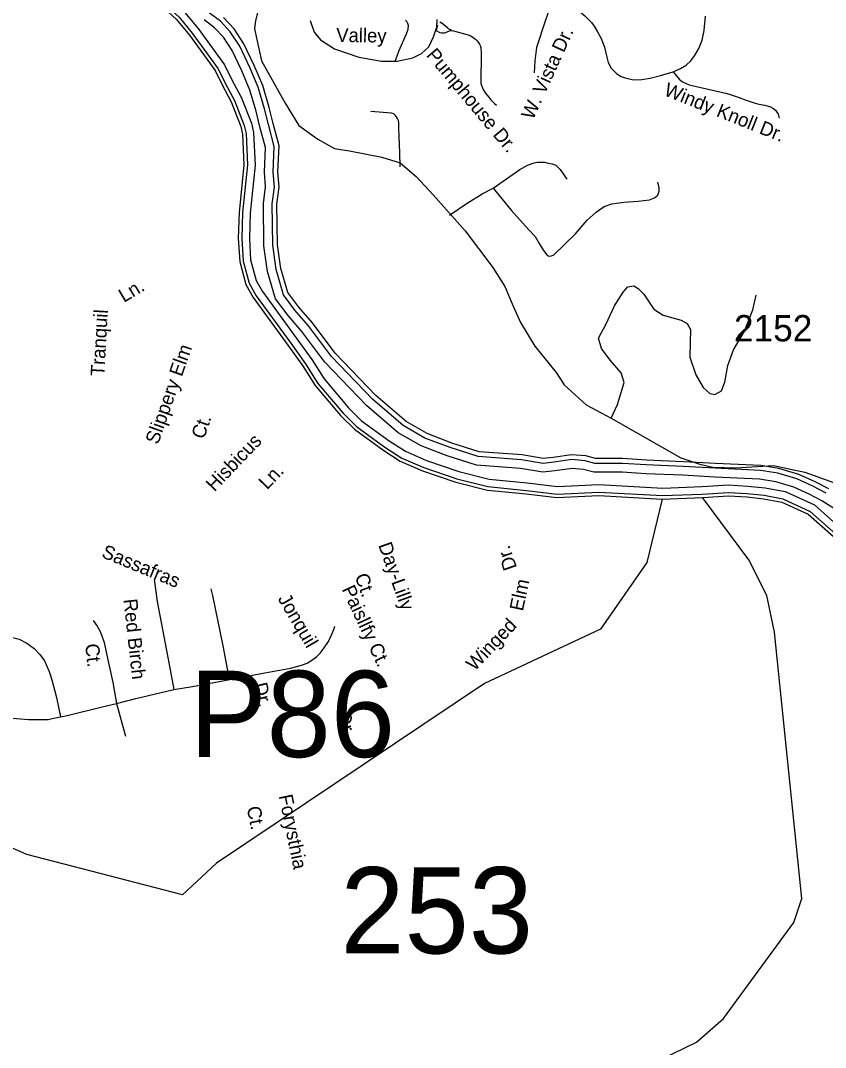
# Model space of a CAD drawing. Extents: x 884530 to 1028605, y 526725 to 653634.
# Drawn here: x 931718 to 935541, y 584355 to 589235 of the extents above; entities that cross this region are included whole.
import ezdxf

# ---------------------------------------------------------------- set-up
doc = ezdxf.new("R2010")
doc.units = 0
for name, color, linetype in [('Exist Hydrographic Bay Label', 7, 'Continuous'), ('Exist Hydrographic Buffer Line', 7, 'Continuous'), ('Exist Hydrographic Creek Single Shore', 7, 'Continuous'), ('Exist Road Non-System Type 51', 7, 'Continuous'), ('Exist Road Non-System Type 51 Label', 7, 'Continuous'), ('Exist Road Secondary Structure Pipe Number Label', 7, 'Continuous'), ('Exist Road Secondary Structure Standard Bridge Number Label', 7, 'Continuous'), ('Exist Road Secondary Type 51 Attributed', 7, 'Continuous'), ('Exist Road Secondary Type 51 Label', 7, 'Continuous'), ('Exist Road Secondary Type 51 Number Label', 7, 'Continuous')]:
    doc.layers.add(name, color=color, linetype=linetype)

msp = doc.modelspace()

# ---------------------------------------------------------------- linework, layer by layer
at = {"layer": 'Exist Hydrographic Bay Label'}
for points in [[(931949.5, 590787.4), (931867.3, 590680), (931812, 590563.3), (931767.2, 590417.2), (931743.8, 590307.7), (931739.8, 590160.7), (931741.9, 590013.8), (931753.9, 589952.7), (931827, 589815.9), (931947.8, 589675.2), (932114.5, 589519.7), (932213.6, 589435.9), (932380.9, 589312.4), (932459.6, 589239.8), (932520.7, 589166), (932642.6, 588997.3), (932675.4, 588930.2)], [(935556.8, 587009.6), (935491.9, 587042.7), (935414.3, 587078.8), (935320.2, 587106.4), (935235.2, 587120.6), (935018.9, 587130.5), (934867.1, 587138.8), (934691.2, 587146.2), (934577.5, 587153.8), (934449.6, 587153.8), (934403.9, 587166.2), (934335.7, 587171.9), (934247.9, 587158.8), (934200.8, 587153.8), (934100.4, 587171.1), (933896.5, 587185.6), (933766.7, 587227.6), (933648.9, 587272.3), (933549.3, 587329.5), (933405.5, 587453), (933213, 587654), (933104.5, 587798.7), (933039.4, 587873.5), (932987.5, 587942.8), (932954.3, 588056.8), (932938.9, 588169.9), (932936, 588362.7), (932947.3, 588443.6), (932941, 588516.1), (932946.2, 588639.4), (932917.9, 588746.6), (932899, 588822.2), (932868.6, 588926.1), (932828.5, 589022.4), (932779.1, 589124.3), (932732.7, 589195.9), (932683, 589249.4)], [(932675.4, 588930.2), (932719.2, 588849.2), (932764.7, 588732), (932773.2, 588695.9), (932779.6, 588550), (932756.9, 588323.8), (932752.7, 588199.4), (932759.2, 588089.9), (932788.9, 587980.8), (932823.1, 587918.8), (932988.5, 587692.9), (933057.8, 587595.6), (933117.7, 587500.9), (933238.2, 587359.3), (933304.2, 587293.8), (933439.1, 587195), (933521.5, 587142.1), (933627.5, 587095.8), (933785.4, 587041.5), (933935.7, 587004.5), (934119.6, 586986.2), (934266.1, 586968.4), (934464.4, 586977.7), (934766.3, 586961.5)], [(934766.3, 586961.5), (934957.2, 586968.3)], [(934957.2, 586968.3), (935081, 586976.7), (935169, 586971.3), (935247.6, 586963), (935334.7, 586946.5), (935459.8, 586889.3), (935606.3, 586759.3)]]:
    msp.add_lwpolyline(points, dxfattribs=at)
at = {"layer": 'Exist Hydrographic Buffer Line'}
for points in [[(931961, 590775.5), (931881.4, 590671.4), (931827.3, 590557.3), (931783, 590413.1), (931760.1, 590305.8), (931756.2, 590160.6), (931758.3, 590015.5), (931769.5, 589958.3), (931840.6, 589825.2), (931959.6, 589686.5), (932125.3, 589531.9), (932223.8, 589448.8), (932391.4, 589325), (932471.5, 589251.1), (932533.6, 589176), (932656.7, 589005.8), (932690.1, 588937.4)], [(931986.5, 590749.2), (931912.4, 590652.5), (931861.1, 590544.2), (931818.1, 590403.9), (931796.2, 590301.5), (931792.4, 590160.4), (931794.4, 590019.3), (931804, 589970.5), (931870.6, 589845.8), (931985.8, 589711.6), (932149.4, 589559), (932246.3, 589477.2), (932414.5, 589353), (932497.8, 589276), (932562.3, 589198.2), (932687.8, 589024.4), (932722.6, 588953.3)], [(935545.4, 586989.8), (935481.9, 587022.2), (935406.2, 587057.4), (935315.1, 587084.2), (935232.8, 587097.9), (935017.7, 587107.7), (934866, 587116), (934690, 587123.5), (934576.8, 587131), (934446.6, 587131), (934399.9, 587143.7), (934336.4, 587149), (934250.8, 587136.1), (934200, 587130.8), (934097.7, 587148.5), (933892.1, 587163.1), (933759.2, 587206.1), (933639.1, 587251.6), (933536.1, 587310.8), (933389.8, 587436.4), (933195.6, 587639.2), (933086.8, 587784.4), (933021.6, 587859.2), (932966.7, 587932.5), (932932, 588052.1), (932916.1, 588168.2), (932913.2, 588364.1), (932924.3, 588444.2), (932918.2, 588515.6), (932923.3, 588636.9), (932895.8, 588740.9), (932877, 588816.2), (932847, 588918.4), (932807.7, 589013), (932759.2, 589113.1), (932714.6, 589181.8), (932667.8, 589232.3), (932616.4, 589270.3)], [(935602.3, 586903.5), (935524.6, 586953.7), (935463.6, 586984.8), (935391.5, 587018.4), (935305.8, 587043.6), (935228.4, 587056.5), (935015.6, 587066.2), (934864, 587074.4), (934687.7, 587081.9), (934575.4, 587089.4), (934441, 587089.4), (934392.7, 587102.5), (934337.8, 587107.1), (934256.1, 587094.9), (934198.7, 587088.8), (934092.7, 587107.1), (933884.1, 587121.9), (933745.4, 587166.9), (933621.2, 587213.9), (933512, 587276.7), (933361.2, 587406.2), (933163.9, 587612.3), (933054.4, 587758.2), (932989.3, 587833), (932928.9, 587913.6), (932891.2, 588043.4), (932874.5, 588165.1), (932871.5, 588366.7), (932882.5, 588445.3), (932876.5, 588514.7), (932881.5, 588632.4), (932855.6, 588730.6), (932836.8, 588805.3), (932807.8, 588904.6), (932769.7, 588995.9), (932722.9, 589092.6), (932681.7, 589156.2), (932639.9, 589201.2), (932589.9, 589238.2)], [(932690.1, 588937.4), (932734.1, 588856.1), (932780.4, 588736.8), (932789.5, 588698.2), (932796, 588549.5), (932773.2, 588322.7), (932769, 588199.6), (932775.5, 588092.6), (932804.1, 587987), (932836.9, 587927.7), (933001.8, 587702.5), (933071.4, 587604.8), (933130.9, 587510.6), (933250.2, 587370.4), (933314.8, 587306.3), (933448.4, 587208.5), (933529.3, 587156.6), (933633.5, 587111.1), (933790.1, 587057.3), (933938.5, 587020.7), (934121.4, 587002.4), (934266.7, 586984.8), (934464.5, 586994.1), (934767.2, 586977.9)], [(932722.6, 588953.3), (932767, 588871.3), (932815, 588747.6), (932825.5, 588703.1), (932832.3, 588548.5), (932809.3, 588320.3), (932805.3, 588200.1), (932811.3, 588098.4), (932837.9, 588000.7), (932867.5, 587947.2), (933031.1, 587723.6), (933101.4, 587624.9), (933160.2, 587532.1), (933276.7, 587395), (933338.4, 587333.8), (933468.8, 587238.4), (933546.4, 587188.6), (933646.6, 587144.8), (933800.3, 587092), (933944.6, 587056.4), (934125.4, 587038.4), (934268, 587021.1), (934464.6, 587030.3), (934769.2, 587014)], [(934769.2, 587014), (934955.3, 587020.6)], [(934955.3, 587020.6), (935080.8, 587029.1), (935173.4, 587023.4), (935255.2, 587014.8), (935350.7, 586996.7), (935488.7, 586933.6), (935642.2, 586797.3)], [(934767.2, 586977.9), (934956.6, 586984.6)], [(934956.6, 586984.6), (935080.9, 586993.1), (935170.4, 586987.5), (935250, 586979.2), (935339.7, 586962.1), (935468.8, 586903.1), (935617.5, 586771.1)]]:
    msp.add_lwpolyline(points, dxfattribs=at)
at = {"layer": 'Exist Hydrographic Creek Single Shore'}
for points in [[(934766.3, 586961.5), (934693.3, 586659.6), (934473.7, 586342.5), (933922.3, 586084.5), (932649.4, 585230.5), (932488.2, 585080.1), (931747.5, 585272.9), (931336.4, 585452.7), (931065.4, 585486.2), (930763.9, 585495.4), (930550.7, 585541.1), (930432.1, 585630.6), (930264.6, 585868.3), (930145.9, 585987.1), (930027.1, 586093.8), (929811.8, 586310.1), (929026.9, 587491.3), (928906, 587715), (928624.5, 588264.5), (928367.9, 588566.4), (928268.6, 588690.6), (928133.3, 588762.4), (927946.9, 588852.8), (927629.6, 588993.7)], [(931151.7, 583309.1), (931319.9, 583385.9), (931412.3, 583419.2), (931669.4, 583495), (931795.7, 583575.2), (931946.8, 583639.4), (932033.7, 583665.3), (932268.5, 583674.5), (932874.9, 583621.3), (933075, 583614.1), (934546.7, 584194.9), (934928.7, 584380.8), (935057.7, 584493.1), (935390.9, 584949.1), (935428.5, 585063.1), (935298.7, 586329.2), (935263.3, 586503.8), (935177.7, 586672.9), (934957.2, 586968.3)]]:
    msp.add_lwpolyline(points, dxfattribs=at)
at = {"layer": 'Exist Road Non-System Type 51'}
msp.add_line((932173.4, 585989.4), (932216.9, 585834.6), dxfattribs=at)
for points in [[(934237, 589310), (934208.2, 589227.2), (934169.5, 589107.6), (934160.8, 589043.7), (934158.1, 588987.6)], [(934237, 589310), (934279.8, 589309.1), (934303.4, 589307.9), (934331.4, 589300.3), (934350.4, 589294.6), (934367.1, 589284.3), (934398, 589258.2), (934429.5, 589225.8), (934443.2, 589208.1), (934459.5, 589182.3), (934476.5, 589150.3), (934491.2, 589108.2), (934503.1, 589061.3), (934509.4, 589036.8), (934523.2, 589008.4), (934550.1, 588982.8), (934570.4, 588970.2), (934589.8, 588963.6), (934608.9, 588958.3), (934630.6, 588954.1), (934669.2, 588955.5), (934709.1, 588961.1), (934757.5, 588973.8), (934817.8, 588992)], [(933498.2, 589042.2), (933506.5, 589067.3), (933514.9, 589090.5), (933551.1, 589172.4), (933559.5, 589195.2), (933560.4, 589211.4), (933558.6, 589222.1), (933553, 589230.1), (933546.5, 589237.9)], [(933692.4, 589187.7), (933697.2, 589200.3), (933700.8, 589214)], [(933765.9, 589188.7), (933757.4, 589192.2), (933752, 589194.8), (933747.2, 589198.6), (933738.2, 589207.6), (933725.6, 589217.7), (933709.2, 589227.9)], [(934817.8, 588992), (934852.5, 589007.5), (934880.1, 589024), (934901.9, 589043.8), (934918.7, 589067), (934939.7, 589102.6), (934955.8, 589141.9), (934965.6, 589188.8), (934971.9, 589256.1)], [(933692.4, 589187.7), (933710.6, 589179.2), (933717.1, 589177.1), (933723.8, 589176.7), (933731.6, 589177.6), (933739, 589179), (933744.9, 589181.9), (933755.6, 589186.6), (933765.9, 589188.7), (933774.5, 589187), (933843.9, 589167.2), (933857.1, 589162.1), (933868.9, 589155.5), (933879.7, 589147.5), (933887.4, 589139.3), (933891.8, 589133.2), (933895.7, 589128), (933898.2, 589122.6), (933900.8, 589117.3), (933903.9, 589107.4), (933906, 589079.4), (933906, 589030.7), (933904.4, 588988.9), (933904.1, 588956.7), (933905.2, 588936.8), (933909.1, 588923.1), (933916, 588908.3), (933925.3, 588892.3), (933942.6, 588870.6), (933952.3, 588859), (933962.4, 588847.8), (933969.3, 588840.9), (933978.6, 588833.2)], [(934817.8, 588992), (934832.4, 588974.4), (934846.5, 588957.6), (934862.6, 588943.6), (934893.5, 588929.6), (935074.2, 588888.9), (935130.9, 588869.3), (935165.3, 588856.7), (935202.5, 588844.8), (935224.9, 588837.8), (935253.5, 588832.9), (935280.2, 588825.2), (935292, 588818.5), (935304.1, 588809.1), (935316.6, 588790.8), (935322.2, 588771.9)], [(933521, 588540.7), (933520.4, 588608.4), (933515.1, 588721), (933514.5, 588749.1), (933513, 588760.3), (933509.5, 588769.4), (933499.8, 588783.7), (933491.2, 588791.7), (933480.8, 588795.7), (933382.3, 588803.7)], [(933963.1, 588439.2), (934089.1, 588527.4), (934127, 588548.4), (934157.7, 588559.6), (934174.5, 588562.4), (934194.2, 588562.4), (934206.8, 588562.4), (934225, 588558.2), (934243.2, 588554), (934260.9, 588547.5), (934281, 588527.3), (934312.5, 588481.9)], [(933755.9, 588311.3), (933839.9, 588367.7), (933911.4, 588411.2), (933963.1, 588439.2)], [(933963.1, 588439.2), (934048.6, 588334), (934131.2, 588243.1), (934162, 588208.7), (934181.6, 588176.5), (934202.3, 588142.6), (934217.9, 588122.2), (934227.5, 588115.5), (934240.6, 588116.8), (934251.4, 588122.2), (934353.7, 588221.9), (934410.3, 588286.6), (934452.8, 588325.4), (934491, 588351.2), (934526.6, 588363.7), (934584, 588372.4), (934652.1, 588377.1), (934705.8, 588383.9), (934728.8, 588392.5), (934745.6, 588405.9), (934751.9, 588424.1), (934750.9, 588440), (934745.1, 588467.2)], [(932353.5, 586581.4), (932367.5, 586474.1), (932423.5, 586175.3), (932447.1, 586056.4)], [(932712.2, 586104.3), (932701.1, 586154.1), (932681.5, 586263.5), (932632, 586503.8), (932624.5, 586535.1)], [(932063.5, 586384.7), (932082.6, 586358.1), (932095.5, 586334.6), (932104.7, 586311.1), (932115.2, 586280.3), (932124.7, 586234.6), (932156.4, 586089.8), (932173.4, 585989.4)], [(932712.2, 586104.3), (932861.9, 586131.9), (933000.4, 586157.7), (933030.1, 586165.2), (933056.9, 586173.3), (933079, 586182.4), (933101.7, 586196.4), (933125.6, 586213.7), (933142.1, 586228.9), (933161.2, 586254.4), (933180.9, 586285.1), (933196.4, 586318.9), (933206, 586341.1), (933211.6, 586356.7)], [(931114.2, 586036.5), (931219.8, 586100), (931459.5, 586256.1), (931516.4, 586289.1), (931568.8, 586307.5), (931596.4, 586312.1), (931623.9, 586312.1), (931667.1, 586306.5), (931711.1, 586295.6), (931747.8, 586276.3), (931782.8, 586250.6), (931809.5, 586222.1), (931831.4, 586192.7), (931854.5, 586142.2), (931866.4, 586101.8), (931889.3, 586019.1), (931908.6, 585926.4)], [(932447.1, 586056.4), (932535.4, 586071), (932712.2, 586104.3)], [(932173.4, 585989.4), (932265.2, 586013.3), (932447.1, 586056.4)], [(931908.6, 585926.4), (931939.1, 585933.3), (932100.3, 585973.3), (932173.4, 585989.4)], [(931578.9, 585928.2), (931642.2, 585922.7), (931756.2, 585914.5), (931824.1, 585913.5), (931849, 585914.6), (931869.1, 585918.1), (931908.6, 585926.4)]]:
    msp.add_lwpolyline(points, dxfattribs=at)
at = {"layer": 'Exist Road Secondary Type 51 Attributed'}
for points in [[(932850.1, 589296.9), (932833.6, 589235.4), (932829.5, 589196.1), (932862, 589044.4), (932975.1, 588842.9), (933040.4, 588736), (933130.6, 588672), (933209.4, 588627.1), (933280.8, 588615.7), (933434.7, 588586), (933520.8, 588559.3), (933597.9, 588493.9), (933678.1, 588407.8), (933830.9, 588236.9), (933961.7, 588061.2), (934018.1, 587970.8), (934057.5, 587878), (934093.1, 587800.8), (934161.4, 587687.9), (934262.3, 587563.2), (934300.8, 587503.8), (934404.7, 587408.8), (934523.4, 587346.4)], [(933094, 589236.2), (933112.9, 589179.4), (933142.3, 589143.7), (933209.5, 589101.7), (933325.1, 589061.7), (933432.2, 589042.8), (933507.8, 589042.8), (933581.4, 589057.5), (933623.4, 589078.6), (933657, 589110.1), (933680.1, 589158.4), (933694.8, 589204.7), (933696.9, 589240.4)], [(934523.4, 587346.4), (934553.7, 587411.4), (934585.4, 587515.3), (934571.3, 587561.1), (934518.5, 587621), (934478, 587677.3), (934463.9, 587726.7), (934499.2, 587793.6), (934539.6, 587879.9), (934580.1, 587945.1), (934603, 587969.7), (934631.2, 587975), (934652.3, 587962.7), (934678.7, 587934.5), (934726.2, 587864.1), (934770.2, 587835.9), (934856.5, 587811.2), (934884.6, 587795.4), (934900.5, 587767.2), (934898.7, 587705.5), (934897, 587635.1), (934925.1, 587552.3), (934960.3, 587492.4), (934992, 587462.4), (935016.7, 587458.9), (935048.3, 587476.5), (935064.2, 587517.1), (935078.3, 587596.3), (935104.7, 587670.3), (935157.5, 587760.1), (935196.2, 587860.5), (935212, 587931)], [(934523.4, 587346.4), (934855.2, 587156.9), (934944.3, 587127.2), (935006.6, 587112.4), (935116.4, 587109.4), (935294.5, 587121.3), (935443.5, 587088.9), (935579.1, 587039.9)]]:
    msp.add_lwpolyline(points, dxfattribs=at)

# ---------------------------------------------------------------- texts
at = {"layer": 'Exist Road Non-System Type 51 Label'}
for s, height, rotation, p in [('W. Vista Dr.', 65.617, 65.5142, (934152.9, 588760.1)), ('Pumphouse Dr.', 65.617, 309.9129, (933642.3, 589069.6)), ('Windy Knoll Dr.', 65.617, 338.2068, (934769.9, 588881.7)), ('Ln.', 65.62, 30.9846, (932209.2, 587893.4)), ('Tranquil', 65.62, 86.8231, (932116, 587544.3)), ('Slippery Elm', 65.617, 70.725, (932371.3, 587217.7)), ('Ct.', 65.62, 70.725, (932589.1, 587242.5)), ('Hisbicus', 65.62, 46.193, (932639.2, 586993.5)), ('Ln.', 65.62, 46.193, (932889.5, 587003)), ('Sassafras', 65.62, 337.6031, (932098.5, 586686.8)), ('Day-Lilly', 65.62, 289.558, (933416.6, 586743.2)), ('Dr.', 65.62, 109.1928, (934077.2, 586635.9)), ('Ct.', 65.62, 289.558, (933304.9, 586595.3)), ('Elm', 65.62, 77.9151, (934104.2, 586425.9)), ('Paisllfy Ct.', 65.617, 294.9444, (933242.8, 586533.2)), ('Red Birch', 65.62, 276.165, (932207, 586484.5)), ('Jonquil', 65.62, 300.3583, (932938.4, 586487.9)), ('Winged', 65.62, 46.4912, (933875.4, 586140.7)), ('Ct.', 65.62, 276.165, (932025.1, 586271.3)), ('Dr.', 65.62, 283.4849, (932824.2, 586081.3)), ('Dr.', 65.62, 284.0252, (933220.6, 585941.1)), ('Forysthia', 65.62, 281.4007, (932944.6, 585551.4)), ('Ct.', 65.62, 281.4007, (932792.2, 585495.5))]:
    msp.add_text(s, height=height, rotation=rotation, dxfattribs=at).set_placement(p)
at = {"layer": 'Exist Road Secondary Structure Pipe Number Label'}
msp.add_text('P86', height=410.1, dxfattribs=at).set_placement((932521.3, 585735.5))
at = {"layer": 'Exist Road Secondary Structure Standard Bridge Number Label'}
msp.add_text('253', height=410.1, dxfattribs=at).set_placement((933237.4, 584802.1))
at = {"layer": 'Exist Road Secondary Type 51 Label'}
msp.add_text('Valley', height=65.62, rotation=359.2145, dxfattribs=at).set_placement((933217.5, 589133.9))
at = {"layer": 'Exist Road Secondary Type 51 Number Label'}
msp.add_text('2152', height=125, dxfattribs=at).set_placement((935107.2, 587710.8))

doc.saveas('drawing.dxf')
